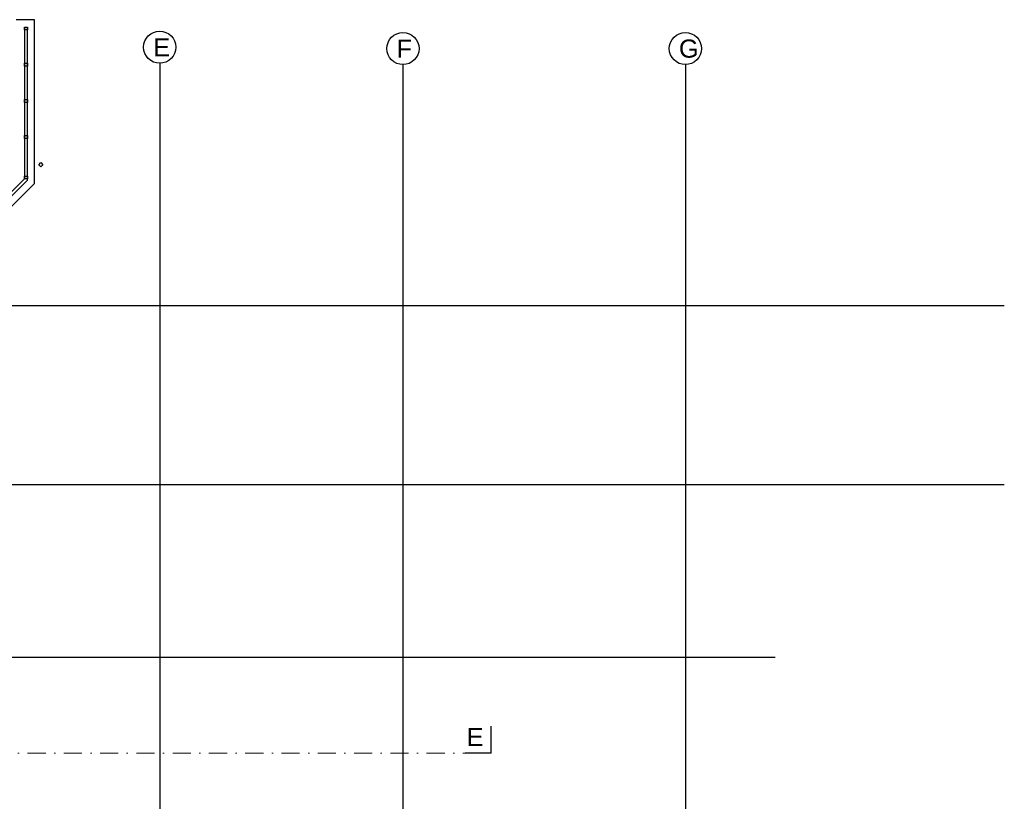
# Model space of a CAD drawing. Header units: millimetres. Extents: x -7023 to 53801, y 9849 to 33561.
# Tile 312 of 537: x 12493 to 13853, y 29657 to 30737. Entities that reach past the tile are written whole.
import ezdxf

# ---------------------------------------------------------------- set-up
doc = ezdxf.new("R2010")
doc.units = ezdxf.units.MM
doc.linetypes.add('DASHDOT', pattern=[1, 0.5, -0.25, 0, -0.25])
doc.layers.add('.IE_podklad', color=252, linetype='Continuous')
doc.styles.add('Arial', font='arial.ttf', dxfattribs={"height": 125})
doc.styles.get("Standard").update_dxf_attribs({"font": 'arial.ttf'})

msp = doc.modelspace()

# ---------------------------------------------------------------- linework, layer by layer
at = {"layer": '.IE_podklad'}
for p, q in [((12513.4, 30737.4), (12488.4, 30737.4)), ((12513.4, 30511.1), (12513.4, 30737.4)), ((12499.9, 30727.2), (12499.9, 30517.4)), ((12499.9, 30723.2), (12499.9, 30727.2)), ((12499.9, 30727.2), (12503.9, 30727.2)), ((12503.9, 30723.2), (12499.9, 30723.2)), ((12503.9, 30515.7), (12503.9, 30727.2)), ((12503.9, 30727.2), (12503.9, 30723.2)), ((12499.9, 30673.2), (12499.9, 30677.2)), ((12499.9, 30677.2), (12503.9, 30677.2)), ((12503.9, 30673.2), (12499.9, 30673.2)), ((12503.9, 30677.2), (12503.9, 30673.2)), ((12499.9, 30623.2), (12499.9, 30627.2)), ((12499.9, 30627.2), (12503.9, 30627.2)), ((12503.9, 30627.2), (12503.9, 30623.2)), ((12503.9, 30623.2), (12499.9, 30623.2)), ((12499.9, 30573.2), (12499.9, 30577.2)), ((12499.9, 30577.2), (12503.9, 30577.2)), ((12503.9, 30573.2), (12499.9, 30573.2)), ((12503.9, 30577.2), (12503.9, 30573.2)), ((12519.6, 30537.1), (12522.4, 30540)), ((12522.4, 30534.3), (12519.6, 30537.1)), ((12522.4, 30540), (12525.3, 30537.1)), ((12525.3, 30537.1), (12522.4, 30534.3)), ((12499.9, 30517.4), (12342.8, 30360.4)), ((12499.9, 30517.4), (12499.9, 30521.4)), ((12499.9, 30521.4), (12503.9, 30521.4)), ((12503.9, 30517.4), (12499.9, 30517.4)), ((12503.9, 30521.4), (12503.9, 30517.4)), ((12345.7, 30357.5), (12503.9, 30515.7)), ((12348.7, 30346.4), (12513.4, 30511.1))]:
    msp.add_line(p, q, dxfattribs=at)
at = {"layer": '.IE_podklad', "ltscale": 30}
for p, q in [((12686.5, 30677.1), (12686.5, 28587.9)), ((13022.5, 30675.3), (13022.5, 28587.9)), ((13412.6, 30675.3), (13412.6, 28587.9))]:
    msp.add_line(p, q, dxfattribs=at)
at = {"layer": '.IE_podklad', "ltscale": 25}
for p, q in [((10554.1, 30342.4), (13853.1, 30342.4)), ((10554.1, 30095.4), (13853.1, 30095.4)), ((10554.1, 29856.4), (13536.7, 29856.4)), ((13144.4, 29724.1), (13144.4, 29761.2))]:
    msp.add_line(p, q, dxfattribs=at)
at = {"layer": '.IE_podklad', "linetype": 'DASHDOT', "lineweight": 13, "ltscale": 50}
msp.add_line((10550.2, 29724.1), (13108.5, 29724.1), dxfattribs=at)
at = {"layer": '.IE_podklad', "lineweight": 30, "ltscale": 25}
msp.add_line((13144.4, 29724.1), (13108.5, 29724.1), dxfattribs=at)
at = {"layer": '.IE_podklad', "linetype": 'Continuous'}
for centre in [(12686.5, 30699.4), (13022.5, 30697.5), (13412.6, 30697.5)]:
    msp.add_circle(centre, 22.2, dxfattribs=at)

# ---------------------------------------------------------------- texts
at = {"layer": '.IE_podklad', "linetype": 'Continuous', "ltscale": 25, "style": 'Arial'}
msp.add_text('E', height=25, dxfattribs=at).set_placement((13110.5, 29733.8))
at = {"layer": '.IE_podklad', "char_height": 25, "attachment_point": 1}
for s, insert, width in [('E', (12677.6, 30711.8), 28.914), ('E', (12677.6, 30711.8), 492.116), ('F', (13013.6, 30710), 492.116), ('G', (13403.7, 30710), 492.116)]:
    msp.add_mtext(s, dxfattribs=dict(at, insert=insert, width=width))

doc.saveas('drawing.dxf')
